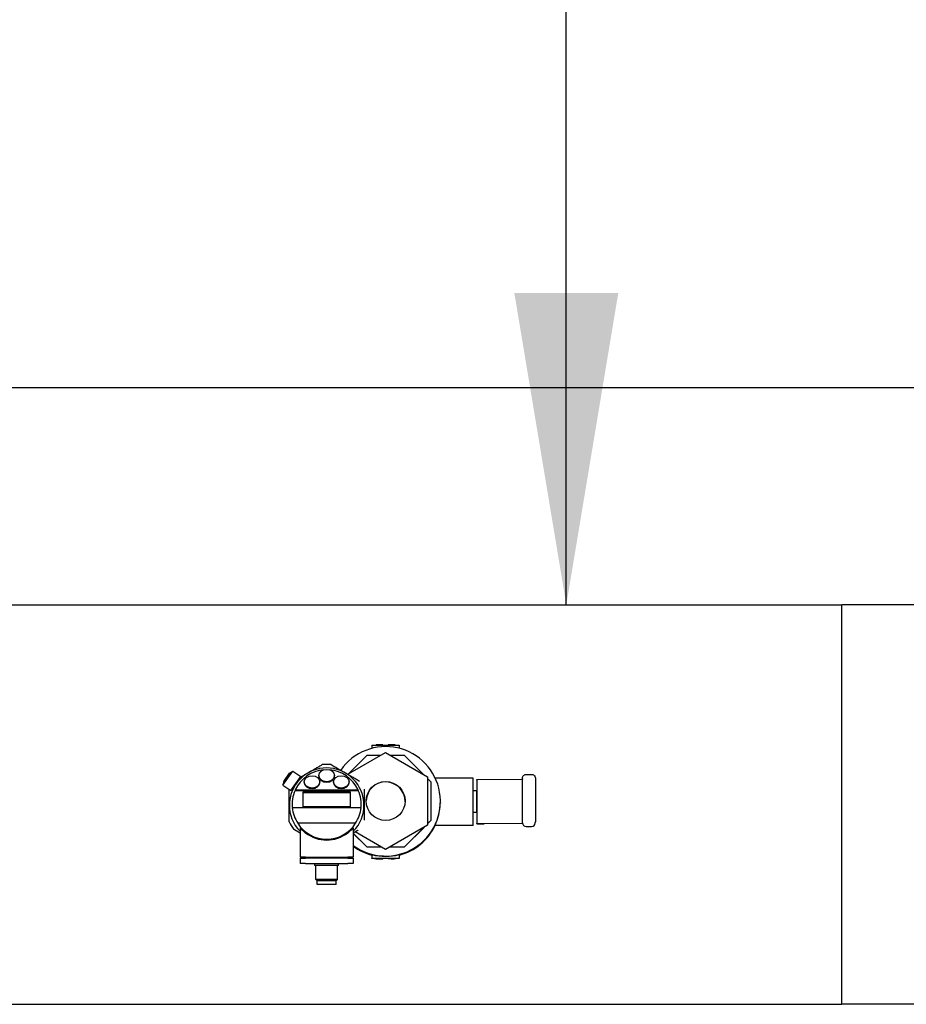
# Model space of a CAD drawing. Extents: x -89225 to 110569, y 13360 to 87647.
# Tile 372 of 478: x 46460 to 46946, y 84508 to 85048. Entities that reach past the tile are written whole.
import ezdxf

# ---------------------------------------------------------------- set-up
doc = ezdxf.new("R2010")
doc.units = 0
doc.layers.add('Iv-Lines 035', color=4, linetype='Continuous')
doc.layers.add('Iv-Lines 035 @ 100', color=4, linetype='Continuous')
doc.styles.add('ISO', font='ISO.SHX')

# ---------------------------------------------------------------- blocks, each defined once
blk = doc.blocks.new('Leidingwerk beluchtingsinstallatie')
for p, q in [((1293711.33, -919387.37), (1296138.18, -919387.37)), ((1293753.29, -919506.43), (1294232.27, -919506.43)), ((1293974.81, -919583.49), (1293974.81, -919583.39)), ((1293974.81, -919583.39), (1293989.81, -919583.39)), ((1293974.81, -919583.39), (1293974.81, -919585.18)), ((1293974.81, -919583.49), (1293974.81, -919585.18)), ((1293977.07, -919583.24), (1293977.07, -919583.39)), ((1293977.07, -919583.24), (1293977.07, -919583.24)), ((1293977.07, -919583.24), (1293977.07, -919583.39)), ((1293977.16, -919583.24), (1293977.07, -919583.24)), ((1293977.16, -919583.22), (1293977.16, -919583.22)), ((1293977.52, -919583.22), (1293977.16, -919583.22)), ((1293977.16, -919583.22), (1293977.16, -919583.39)), ((1293977.16, -919583.22), (1293977.16, -919583.39)), ((1293977.52, -919583.22), (1293977.52, -919583.22)), ((1293977.84, -919583.22), (1293977.52, -919583.22)), ((1293977.52, -919583.22), (1293977.52, -919583.39)), ((1293977.52, -919583.22), (1293977.52, -919583.39)), ((1293978.96, -919583.22), (1293977.84, -919583.22)), ((1293977.84, -919583.22), (1293977.84, -919583.39)), ((1293978.96, -919583.22), (1293978.96, -919583.39)), ((1293979.59, -919583.23), (1293978.96, -919583.23)), ((1293980.75, -919583.21), (1293979.59, -919583.21)), ((1293979.59, -919583.21), (1293979.59, -919583.39)), ((1293979.59, -919583.21), (1293979.59, -919583.39)), ((1293979.59, -919583.21), (1293979.59, -919583.21)), ((1293979.59, -919583.21), (1293979.59, -919583.21)), ((1293979.59, -919583.21), (1293979.59, -919583.39)), ((1293979.59, -919583.21), (1293979.59, -919583.22)), ((1293979.59, -919583.22), (1293979.59, -919583.39)), ((1293980.75, -919583.21), (1293980.75, -919583.39)), ((1293983.77, -919583.23), (1293983.77, -919583.39)), ((1293983.77, -919583.25), (1293983.77, -919583.39)), ((1293983.77, -919583.25), (1293983.77, -919583.25)), ((1293983.77, -919583.27), (1293983.77, -919583.39)), ((1293983.77, -919583.27), (1293983.77, -919583.27)), ((1293983.86, -919583.2), (1293983.86, -919583.39)), ((1293983.86, -919583.2), (1293983.86, -919583.22)), ((1293984.45, -919583.2), (1293983.86, -919583.2)), ((1293983.86, -919583.22), (1293983.86, -919583.39)), ((1293984.45, -919583.2), (1293984.45, -919583.39)), ((1293984.86, -919583.21), (1293984.45, -919583.21)), ((1293986.4, -919583.2), (1293986.4, -919583.39)), ((1293987.45, -919583.21), (1293987.45, -919583.39)), ((1293989.81, -919583.39), (1293989.81, -919585.17)), ((1293961.65, -919599.41), (1293982.32, -919587.47)), ((1293971.96, -919589.11), (1293961.7, -919599.37)), ((1293979.48, -919589.11), (1293971.96, -919589.11)), ((1293982.32, -919587.47), (1294005.32, -919600.75)), ((1293992.68, -919589.11), (1293985.17, -919589.11)), ((1294002.93, -919599.37), (1293992.68, -919589.11)), ((1293926.04, -919605.32), (1293931.44, -919597.62)), ((1293929.68, -919598.73), (1293931.44, -919597.62)), ((1293931.44, -919597.62), (1293935.78, -919600.66)), ((1293926.49, -919603.29), (1293929.68, -919598.73)), ((1293930.39, -919608.36), (1293935.78, -919600.66)), ((1293935.51, -919601.05), (1293936.03, -919601.42)), ((1293945.75, -919600.41), (1293945.75, -919600.1)), ((1293954.25, -919600.41), (1293954.25, -919600.1)), ((1294005.32, -919600.75), (1294005.32, -919627.31)), ((1294007.32, -919603.76), (1294005.32, -919601.76)), ((1294030.31, -919601.44), (1294009.46, -919601.44)), ((1294032.31, -919602.31), (1294057.32, -919602.14)), ((1294032.31, -919602.31), (1294032.31, -919626.31)), ((1294032.31, -919602.57), (1294032.31, -919602.31)), ((1294032.31, -919602.57), (1294032.31, -919608.44)), ((1294057.32, -919601.97), (1294057.34, -919601.4)), ((1294057.32, -919626.03), (1294057.32, -919602.03)), ((1294059.34, -919599.45), (1294062.34, -919599.45)), ((1293926.49, -919603.29), (1293926.04, -919605.32)), ((1293926.04, -919605.32), (1293930.39, -919608.36)), ((1293930.66, -919607.97), (1293931.18, -919608.34)), ((1293932.65, -919608.23), (1293967.35, -919608.23)), ((1293932.81, -919607.93), (1293967.19, -919607.93)), ((1293937.75, -919603.89), (1293937.75, -919603.58)), ((1293946.25, -919603.89), (1293946.25, -919603.58)), ((1293953.75, -919603.89), (1293953.75, -919603.58)), ((1293962.25, -919603.89), (1293962.25, -919603.58)), ((1294007.32, -919624.47), (1294007.32, -919603.76)), ((1294032.31, -919608.44), (1294030.31, -919608.44)), ((1293937.2, -919609.02), (1293962.8, -919609.02)), ((1293937.2, -919617.33), (1293937.2, -919609.02)), ((1293937.2, -919609.33), (1293962.8, -919609.33)), ((1293962.8, -919609.02), (1293962.8, -919617.33)), ((1293968.82, -919617.82), (1293931.18, -919617.82)), ((1293962.8, -919617.33), (1293937.2, -919617.33)), ((1294012.31, -919615.04), (1294012.3, -919615.17)), ((1294005.32, -919626.46), (1294007.32, -919624.47)), ((1294005.32, -919626.57), (1294007.32, -919624.58)), ((1294007.32, -919624.58), (1294007.32, -919624.47)), ((1294032.31, -919620.44), (1294030.31, -919620.44)), ((1294032.31, -919620.44), (1294032.31, -919626.57)), ((1293965.83, -919626.2), (1293934.16, -919626.2)), ((1293935.4, -919628.82), (1293935.4, -919644.85)), ((1293964.6, -919628.82), (1293964.6, -919644.85)), ((1294005.32, -919627.31), (1293982.32, -919640.58)), ((1294005.32, -919627.38), (1293982.32, -919640.66)), ((1293992.67, -919639.22), (1294003.41, -919628.49)), ((1293992.68, -919639.11), (1294003.15, -919628.63)), ((1294005.32, -919627.38), (1294005.32, -919627.31)), ((1294030.31, -919627.44), (1294009.35, -919627.44)), ((1294032.31, -919626.31), (1294057.33, -919626.14)), ((1294032.31, -919626.57), (1294032.31, -919626.31)), ((1294032.31, -919626.57), (1294036.31, -919626.57)), ((1294036.31, -919626.32), (1294057.33, -919626.18)), ((1294036.31, -919626.57), (1294036.31, -919626.32)), ((1294059.32, -919628.03), (1294062.32, -919628.03)), ((1294064.32, -919626.08), (1294064.34, -919625.51)), ((1293964.6, -919631.74), (1293971.96, -919639.11)), ((1293964.6, -919631.86), (1293971.96, -919639.22)), ((1293982.32, -919640.66), (1293965.61, -919631.01)), ((1293982.32, -919640.58), (1293965.68, -919630.97)), ((1293971.96, -919639.11), (1293979.63, -919639.11)), ((1293971.96, -919639.22), (1293971.96, -919639.11)), ((1293971.96, -919639.22), (1293979.83, -919639.22)), ((1293982.32, -919640.66), (1293982.32, -919640.58)), ((1293984.81, -919639.22), (1293992.67, -919639.22)), ((1293985.01, -919639.11), (1293992.68, -919639.11)), ((1293992.67, -919639.22), (1293992.68, -919639.11)), ((1293938.4, -919644.85), (1293935.4, -919644.85)), ((1293935.4, -919645.35), (1293938.4, -919645.35)), ((1293935.4, -919645.35), (1293935.4, -919648.35)), ((1293935.9, -919644.85), (1293935.9, -919645.35)), ((1293938.4, -919644.85), (1293961.6, -919644.85)), ((1293961.6, -919645.35), (1293938.4, -919645.35)), ((1293964.6, -919644.85), (1293961.6, -919644.85)), ((1293961.6, -919645.35), (1293964.6, -919645.35)), ((1293964.1, -919644.85), (1293964.1, -919645.35)), ((1293964.6, -919645.35), (1293964.6, -919648.35)), ((1293974.81, -919643.54), (1293974.81, -919643.43)), ((1293974.81, -919643.43), (1293974.81, -919645.39)), ((1293974.81, -919643.54), (1293974.81, -919645.49)), ((1293974.81, -919645.39), (1293989.81, -919645.39)), ((1293974.81, -919645.49), (1293974.81, -919645.39)), ((1293976.22, -919645.49), (1293974.81, -919645.49)), ((1293976.22, -919645.41), (1293976.22, -919645.41)), ((1293976.22, -919645.61), (1293976.22, -919645.41)), ((1293976.22, -919645.61), (1293976.22, -919645.41)), ((1293976.22, -919645.61), (1293976.22, -919645.61)), ((1293976.44, -919645.63), (1293976.44, -919645.61)), ((1293976.44, -919645.63), (1293976.44, -919645.62)), ((1293977.07, -919645.63), (1293976.44, -919645.63)), ((1293976.44, -919645.62), (1293976.44, -919645.61)), ((1293976.44, -919645.62), (1293977.07, -919645.62)), ((1293977.07, -919645.62), (1293977.07, -919645.61)), ((1293977.12, -919645.68), (1293977.12, -919645.63)), ((1293977.16, -919645.64), (1293977.16, -919645.63)), ((1293977.16, -919645.65), (1293977.16, -919645.63)), ((1293977.16, -919645.66), (1293977.16, -919645.63)), ((1293977.16, -919645.66), (1293977.16, -919645.63)), ((1293977.16, -919645.64), (1293980.66, -919645.64)), ((1293977.16, -919645.65), (1293977.16, -919645.64)), ((1293977.79, -919645.65), (1293977.16, -919645.65)), ((1293977.16, -919645.66), (1293979.72, -919645.65)), ((1293977.16, -919645.66), (1293977.16, -919645.66)), ((1293979.72, -919645.67), (1293977.16, -919645.66)), ((1293977.16, -919645.69), (1293977.16, -919645.68)), ((1293977.16, -919645.69), (1293977.16, -919645.68)), ((1293977.16, -919645.69), (1293977.16, -919645.68)), ((1293977.16, -919645.7), (1293977.16, -919645.68)), ((1293977.16, -919645.69), (1293977.44, -919645.69)), ((1293977.16, -919645.69), (1293977.16, -919645.69)), ((1293979.72, -919645.69), (1293977.16, -919645.69)), ((1293977.16, -919645.69), (1293980.75, -919645.69)), ((1293977.16, -919645.7), (1293977.16, -919645.69)), ((1293980.75, -919645.7), (1293977.16, -919645.7)), ((1293977.23, -919645.62), (1293977.23, -919645.61)), ((1293977.66, -919645.62), (1293977.66, -919645.61)), ((1293977.66, -919645.62), (1293978.11, -919645.62)), ((1293977.79, -919645.64), (1293977.79, -919645.65)), ((1293978.73, -919645.64), (1293977.79, -919645.64)), ((1293978.11, -919645.62), (1293978.11, -919645.61)), ((1293978.15, -919645.63), (1293978.15, -919645.61)), ((1293978.21, -919645.66), (1293979.72, -919645.66)), ((1293979.72, -919645.66), (1293978.21, -919645.66)), ((1293978.44, -919645.63), (1293978.44, -919645.61)), ((1293978.44, -919645.67), (1293978.44, -919645.67)), ((1293978.45, -919645.69), (1293978.45, -919645.68)), ((1293978.73, -919645.65), (1293978.73, -919645.64)), ((1293978.73, -919645.65), (1293978.73, -919645.64)), ((1293979.36, -919645.65), (1293978.73, -919645.65)), ((1293979.36, -919645.64), (1293979.36, -919645.65)), ((1293980.03, -919645.64), (1293979.36, -919645.64)), ((1293979.43, -919645.69), (1293979.72, -919645.69)), ((1293979.72, -919645.65), (1293979.72, -919645.64)), ((1293979.72, -919645.65), (1293979.72, -919645.66)), ((1293979.72, -919645.66), (1293979.72, -919645.66)), ((1293979.72, -919645.66), (1293979.72, -919645.67)), ((1293979.72, -919645.69), (1293979.72, -919645.68)), ((1293979.72, -919645.69), (1293979.72, -919645.69)), ((1293979.76, -919645.68), (1293979.76, -919645.64)), ((1293979.86, -919645.63), (1293979.86, -919645.62)), ((1293980.3, -919645.63), (1293979.86, -919645.63)), ((1293979.87, -919645.62), (1293979.87, -919645.61)), ((1293980.03, -919645.65), (1293980.03, -919645.64)), ((1293980.03, -919645.65), (1293980.03, -919645.64)), ((1293980.66, -919645.65), (1293980.03, -919645.65)), ((1293980.66, -919645.64), (1293980.66, -919645.63)), ((1293980.66, -919645.64), (1293980.66, -919645.65)), ((1293980.75, -919645.61), (1293980.75, -919645.41)), ((1293980.75, -919645.42), (1293980.98, -919645.42)), ((1293980.75, -919645.61), (1293980.75, -919645.61)), ((1293980.75, -919645.62), (1293980.75, -919645.61)), ((1293980.75, -919645.62), (1293980.98, -919645.62)), ((1293980.98, -919645.63), (1293980.75, -919645.63)), ((1293980.75, -919645.69), (1293980.75, -919645.63)), ((1293980.75, -919645.69), (1293980.75, -919645.7)), ((1293980.98, -919645.62), (1293980.98, -919645.42)), ((1293983.77, -919645.49), (1293980.98, -919645.49)), ((1293980.98, -919645.62), (1293980.98, -919645.63)), ((1293983.77, -919645.41), (1293984.05, -919645.4)), ((1293983.77, -919645.61), (1293983.77, -919645.41)), ((1293983.77, -919645.43), (1293983.77, -919645.43)), ((1293983.77, -919645.63), (1293983.77, -919645.43)), ((1293983.77, -919645.65), (1293983.77, -919645.45)), ((1293983.77, -919645.61), (1293984.05, -919645.6)), ((1293987.04, -919645.62), (1293983.77, -919645.61)), ((1293983.77, -919645.63), (1293984.05, -919645.62)), ((1293987.04, -919645.64), (1293983.77, -919645.63)), ((1293983.86, -919645.66), (1293983.86, -919645.65)), ((1293983.86, -919645.68), (1293983.86, -919645.65)), ((1293983.86, -919645.66), (1293984.18, -919645.66)), ((1293983.86, -919645.68), (1293983.86, -919645.66)), ((1293984.44, -919645.68), (1293983.86, -919645.68)), ((1293984.05, -919645.4), (1293986.78, -919645.41)), ((1293984.05, -919645.6), (1293984.05, -919645.4)), ((1293984.05, -919645.6), (1293986.78, -919645.61)), ((1293984.05, -919645.62), (1293984.05, -919645.61)), ((1293984.05, -919645.62), (1293986.78, -919645.63)), ((1293984.18, -919645.66), (1293984.18, -919645.65)), ((1293984.18, -919645.66), (1293985.28, -919645.67)), ((1293984.44, -919645.67), (1293984.44, -919645.68)), ((1293984.86, -919645.67), (1293984.44, -919645.67)), ((1293984.71, -919645.64), (1293984.71, -919645.63)), ((1293984.71, -919645.64), (1293984.71, -919645.64)), ((1293984.97, -919645.65), (1293984.97, -919645.63)), ((1293985.3, -919645.65), (1293985.3, -919645.63)), ((1293985.3, -919645.65), (1293985.42, -919645.64)), ((1293985.42, -919645.64), (1293985.42, -919645.63)), ((1293985.42, -919645.64), (1293987.36, -919645.64)), ((1293986.78, -919645.65), (1293986.12, -919645.65)), ((1293986.15, -919645.65), (1293986.15, -919645.65)), ((1293986.19, -919645.66), (1293986.19, -919645.65)), ((1293986.19, -919645.66), (1293986.19, -919645.65)), ((1293986.19, -919645.66), (1293986.19, -919645.66)), ((1293986.36, -919645.67), (1293986.36, -919645.66)), ((1293986.78, -919645.41), (1293986.78, -919645.4)), ((1293986.78, -919645.4), (1293987.36, -919645.4)), ((1293986.78, -919645.6), (1293986.78, -919645.4)), ((1293986.78, -919645.61), (1293986.78, -919645.41)), ((1293986.78, -919645.6), (1293987.36, -919645.6)), ((1293986.78, -919645.61), (1293986.78, -919645.6)), ((1293986.78, -919645.62), (1293986.78, -919645.62)), ((1293986.78, -919645.62), (1293987.36, -919645.62)), ((1293986.78, -919645.63), (1293986.78, -919645.62)), ((1293986.78, -919645.63), (1293986.78, -919645.62)), ((1293986.78, -919645.66), (1293986.78, -919645.65)), ((1293986.78, -919645.66), (1293986.78, -919645.65)), ((1293987.36, -919645.66), (1293986.78, -919645.66)), ((1293987.36, -919645.62), (1293987.04, -919645.62)), ((1293987.36, -919645.64), (1293987.04, -919645.64)), ((1293987.36, -919645.6), (1293987.36, -919645.4)), ((1293987.36, -919645.6), (1293987.36, -919645.62)), ((1293987.36, -919645.62), (1293987.36, -919645.62)), ((1293987.36, -919645.62), (1293987.36, -919645.64)), ((1293987.36, -919645.64), (1293987.36, -919645.64)), ((1293987.36, -919645.64), (1293987.36, -919645.66)), ((1293987.45, -919645.67), (1293987.45, -919645.47)), ((1293989.81, -919645.49), (1293987.45, -919645.49)), ((1293989.81, -919643.43), (1293989.81, -919645.39)), ((1293989.81, -919645.39), (1293989.81, -919645.49)), ((1293938.4, -919648.35), (1293935.4, -919648.35)), ((1293938.4, -919648.35), (1293961.6, -919648.35)), ((1293943.5, -919649.35), (1293943.5, -919648.35)), ((1293956.5, -919649.35), (1293943.5, -919649.35)), ((1293944, -919657.1), (1293944, -919649.35)), ((1293956, -919657.1), (1293956, -919649.35)), ((1293956.5, -919649.35), (1293956.5, -919648.35)), ((1293964.6, -919648.35), (1293961.6, -919648.35)), ((1293956, -919657.1), (1293944, -919657.1)), ((1293944.75, -919657.85), (1293944, -919657.1)), ((1293955.25, -919657.85), (1293956, -919657.1)), ((1293955.25, -919657.85), (1293944.75, -919657.85)), ((1293944.75, -919659.85), (1293944.75, -919657.85)), ((1293955.25, -919659.85), (1293944.75, -919659.85)), ((1293955.25, -919659.85), (1293955.25, -919657.85)), ((1293753.29, -919725.51), (1294232.27, -919725.51))]:
    blk.add_line(p, q)
for radius, start, end in [(20.45, 315.5561, 224.4439), (22.4, 83.7689, 96.2311), (22.4, 203.7689, 216.2311), (18.65, 211.8806, 328.1194), (19.09, 232.5913, 307.4087)]:
    blk.add_arc((1293950, -919616.35), radius, start, end)
for centre, major_axis, ratio, start_param, end_param in [((1294232.27, -919615.97), (0, 109.54), 0.000191, 3.141593, 6.283185), ((1294232.27, -919615.97), (0, -109.54), 0.000191, 0, 3.141593), ((1293982.32, -919614.22), (29.99, -0.82), 0.999976, 4.107811, 8.845183), ((1293950, -919615.84), (0, -18.93), 0.999634, 3.223942, 4.281033), ((1293950, -919615.84), (0, -18.93), 0.999634, 2.002153, 3.059243), ((1293950, -919600.41), (4.25, 0), 0.791224, 3.141593, 6.283185), ((1294030.31, -919614.44), (0, 13), 0.000191, 3.141594, 6.283187), ((1294059.32, -919602.03), (-2, 0), 0.999976, 6.255897, 6.283185), ((1293950, -919615.84), (0, -18.95), 0.999634, 4.29929, 4.833075), ((1293972.65, -919615.98), (-41.96, 0), 0.611527, 5.963866, 5.976391), ((1293942, -919603.89), (4.25, 0), 0.791224, 3.141593, 6.283185), ((1293958, -919603.89), (4.25, 0), 0.791224, 3.141593, 6.283185), ((1293927.35, -919615.98), (41.96, 0), 0.611527, 0.306794, 0.319319), ((1293950, -919615.84), (0, -18.95), 0.999634, 1.45011, 1.983896), ((1293982.32, -919614.26), (-10.64, 0.41), 0.999976, 3.163282, 6.283185), ((1294032.31, -919614.44), (0, 6), 0.000191, 3.141597, 6.28319), ((1293950, -919615.84), (0, -18.93), 0.999634, 4.81693, 5.291633), ((1293981.55, -919617.21), (-50.38, 0), 0.611527, 0.019743, 0.029671), ((1293950, -919615.84), (0, -18.93), 0.999634, 0.991552, 1.466255), ((1293918.45, -919617.21), (50.38, 0), 0.611527, 6.253514, 6.263442), ((1293982.31, -919614.66), (-29.99, 0.82), 0.999976, 1.851018, 2.728688), ((1294059.32, -919626.03), (-2, 0), 0.999976, 0, 1.570796), ((1294062.32, -919626.03), (2, -0.05), 0.999976, 4.739677, 6.283185), ((1293982.31, -919614.66), (-29.99, 0.82), 0.999976, 0.966707, 1.345559), ((1293982.31, -919614.39), (29.99, -0.82), 0.999976, 4.486997, 4.992357)]:
    blk.add_ellipse(centre, major_axis=major_axis, ratio=ratio, start_param=start_param, end_param=end_param)
for centre, major_axis, ratio in [((1293950, -919600.1), (-4.25, 0), 0.791224), ((1293942, -919603.58), (-4.25, 0), 0.791224), ((1293958, -919603.58), (-4.25, 0), 0.791224), ((1293982.32, -919614.03), (-10.65, 0), 0.999976)]:
    blk.add_ellipse(centre, major_axis=major_axis, ratio=ratio)
for points, knots in [([(1294405.49, -919506.05), (1294394.07, -919506.11), (1294382.1, -919506.16), (1294362.64, -919506.23), (1294355.45, -919506.25), (1294340.74, -919506.29), (1294333.22, -919506.31), (1294317.98, -919506.35), (1294310.26, -919506.36), (1294294.77, -919506.39), (1294287.01, -919506.4), (1294263.68, -919506.42), (1294247.97, -919506.43), (1294232.27, -919506.43)], [2.5350809, 2.5350809, 2.5350809, 2.5350809, 2.6724697, 2.6724697, 2.7505278, 2.7505278, 2.8295604, 2.8295604, 2.9085871, 2.9085871, 2.986629, 2.986629, 3.1415927, 3.1415927, 3.1415927, 3.1415927]), ([(1293983.86, -919583.23), (1293983.86, -919583.23), (1293983.85, -919583.23), (1293983.82, -919583.23), (1293983.79, -919583.23), (1293983.78, -919583.23), (1293983.77, -919583.23), (1293983.77, -919583.23)], [0.7517388, 0.7517388, 0.7517388, 0.7517388, 0.7539288, 0.8138015, 0.8745236, 0.936222, 1, 1, 1, 1]), ([(1293986.4, -919583.2), (1293986.38, -919583.2), (1293986.32, -919583.2), (1293986.24, -919583.2), (1293986.16, -919583.2), (1293986.07, -919583.2), (1293985.99, -919583.21), (1293985.9, -919583.21), (1293985.81, -919583.21), (1293985.72, -919583.21), (1293985.63, -919583.21), (1293985.53, -919583.21), (1293985.43, -919583.21), (1293985.32, -919583.21), (1293985.21, -919583.21), (1293985.1, -919583.21), (1293984.98, -919583.21), (1293984.9, -919583.21), (1293984.86, -919583.21)], [0, 0, 0, 0, 0.045518, 0.091616, 0.139247, 0.188242, 0.238673, 0.290664, 0.34484, 0.400432, 0.459144, 0.522551, 0.590101, 0.66226, 0.739681, 0.821575, 0.90833, 1, 1, 1, 1]), ([(1293987.45, -919583.21), (1293987.45, -919583.21), (1293987.45, -919583.21), (1293987.42, -919583.21), (1293987.38, -919583.21), (1293987.32, -919583.21), (1293987.24, -919583.21), (1293987.15, -919583.21), (1293987.04, -919583.21), (1293986.92, -919583.21), (1293986.8, -919583.21), (1293986.67, -919583.2), (1293986.54, -919583.2), (1293986.45, -919583.2), (1293986.4, -919583.2)], [0, 0, 0, 0, 0.089615, 0.174949, 0.257548, 0.338901, 0.420053, 0.501401, 0.584252, 0.67037, 0.756473, 0.839207, 0.92012, 1, 1, 1, 1]), ([(1294057.34, -919601.4), (1294057.34, -919601.39), (1294057.34, -919601.38), (1294057.34, -919601.37), (1294057.34, -919601.36), (1294057.34, -919601.33), (1294057.34, -919601.32), (1294057.35, -919601.28), (1294057.35, -919601.26), (1294057.36, -919601.17), (1294057.37, -919601.11), (1294057.41, -919600.9), (1294057.46, -919600.75), (1294057.62, -919600.41), (1294057.74, -919600.23), (1294058.03, -919599.92), (1294058.21, -919599.79), (1294058.58, -919599.59), (1294058.79, -919599.52), (1294059.11, -919599.46), (1294059.22, -919599.45), (1294059.34, -919599.45)], [0, 0, 0, 0, 0.0034814, 0.0034814, 0.0066605, 0.0066605, 0.0106384, 0.0106384, 0.0180805, 0.0180805, 0.0365901, 0.0365901, 0.0839997, 0.0839997, 0.1476, 0.1476, 0.2113244, 0.2113244, 0.2750517, 0.2750517, 0.3095268, 0.3095268, 0.3095268, 0.3095268]), ([(1294062.34, -919599.45), (1294062.55, -919599.45), (1294062.77, -919599.49), (1294063.18, -919599.63), (1294063.37, -919599.73), (1294063.71, -919599.98), (1294063.86, -919600.14), (1294064.1, -919600.49), (1294064.2, -919600.69), (1294064.29, -919600.99), (1294064.31, -919601.09), (1294064.33, -919601.25), (1294064.33, -919601.29), (1294064.34, -919601.35), (1294064.34, -919601.36), (1294064.34, -919601.38), (1294064.34, -919601.38), (1294064.34, -919601.4), (1294064.34, -919601.4), (1294064.34, -919601.41), (1294064.34, -919601.42), (1294064.34, -919601.42), (1294064.34, -919601.43), (1294064.34, -919601.44), (1294064.34, -919601.44), (1294064.34, -919601.45), (1294064.34, -919601.46), (1294064.34, -919601.5), (1294064.34, -919601.56), (1294064.34, -919601.87), (1294064.34, -919602.34), (1294064.34, -919603.64), (1294064.34, -919604.45), (1294064.34, -919606.34), (1294064.34, -919607.44), (1294064.34, -919609.77), (1294064.34, -919611.04), (1294064.34, -919613.57), (1294064.34, -919614.88), (1294064.34, -919617.36), (1294064.34, -919618.58), (1294064.34, -919620.76), (1294064.34, -919621.75), (1294064.34, -919623.41), (1294064.34, -919624.09), (1294064.34, -919625.05), (1294064.34, -919625.34), (1294064.34, -919625.44), (1294064.34, -919625.45), (1294064.34, -919625.46), (1294064.34, -919625.46), (1294064.34, -919625.47), (1294064.34, -919625.47), (1294064.34, -919625.48), (1294064.34, -919625.48), (1294064.34, -919625.49), (1294064.34, -919625.5), (1294064.34, -919625.51)], [0, 0, 0, 0, 0.064859, 0.064859, 0.128545, 0.128545, 0.192274, 0.192274, 0.256001, 0.256001, 0.287522, 0.287522, 0.301697, 0.301697, 0.305398, 0.305398, 0.307624, 0.307624, 0.310863, 0.310863, 0.314397, 0.314397, 0.320516, 0.320516, 0.335306, 0.335306, 0.379623, 0.379623, 0.512746, 0.512746, 0.917343, 0.917343, 1.300037, 1.300037, 1.682505, 1.682505, 2.06491, 2.06491, 2.447301, 2.447301, 2.829689, 2.829689, 3.212083, 3.212083, 3.594503, 3.594503, 3.977013, 3.977013, 4.012811, 4.012811, 4.030691, 4.030691, 4.039673, 4.039673, 4.044237, 4.044237, 4.048934, 4.048934, 4.048934, 4.048934]), ([(1294009.35, -919627.44), (1294009.35, -919627.44), (1294009.35, -919627.44), (1294009.35, -919627.43), (1294009.39, -919627.35), (1294009.55, -919627), (1294009.66, -919626.74), (1294010.1, -919625.72), (1294010.5, -919624.72), (1294011.24, -919622.42), (1294011.62, -919620.96), (1294012.03, -919618.56), (1294012.14, -919617.72), (1294012.26, -919616.31), (1294012.29, -919615.73), (1294012.3, -919615.17)], [3.966456, 3.966456, 3.966456, 3.966456, 3.975542, 3.975542, 4.224192, 4.224192, 4.472842, 4.472842, 4.970141, 4.970141, 5.466727, 5.466727, 5.71502, 5.71502, 5.882143, 5.882143, 5.882143, 5.882143]), ([(1293935.4, -919628.82), (1293935.4, -919628.82), (1293935.4, -919628.82), (1293935.4, -919628.81), (1293935.43, -919628.83), (1293935.51, -919628.91), (1293935.57, -919628.96), (1293935.78, -919629.18), (1293935.99, -919629.39), (1293936.49, -919629.88), (1293936.85, -919630.22), (1293937.61, -919630.89), (1293938.01, -919631.22), (1293938.4, -919631.52)], [1.0311175, 1.0311175, 1.0311175, 1.0311175, 1.0391128, 1.0391128, 1.0958124, 1.0958124, 1.152512, 1.152512, 1.2659113, 1.2659113, 1.4190007, 1.4190007, 1.564142, 1.564142, 1.564142, 1.564142]), ([(1293961.6, -919631.52), (1293961.98, -919631.22), (1293962.39, -919630.89), (1293963.15, -919630.22), (1293963.51, -919629.88), (1293964.01, -919629.39), (1293964.21, -919629.18), (1293964.43, -919628.96), (1293964.49, -919628.91), (1293964.57, -919628.83), (1293964.59, -919628.81), (1293964.6, -919628.82), (1293964.6, -919628.82), (1293964.6, -919628.82), (1293964.6, -919628.82)], [1.5430975, 1.5430975, 1.5430975, 1.5430975, 1.6882388, 1.6882388, 1.8413283, 1.8413283, 1.9547275, 1.9547275, 2.0114271, 2.0114271, 2.0681267, 2.0681267, 2.0681267, 2.076122, 2.076122, 2.076122, 2.076122]), ([(1293976.22, -919645.41), (1293976.27, -919645.41), (1293976.36, -919645.41), (1293976.51, -919645.41), (1293976.65, -919645.41), (1293976.79, -919645.41), (1293976.92, -919645.41), (1293977.06, -919645.4), (1293977.19, -919645.4), (1293977.32, -919645.4), (1293977.45, -919645.4), (1293977.59, -919645.4), (1293977.73, -919645.4), (1293977.88, -919645.4), (1293978.03, -919645.4), (1293978.19, -919645.4), (1293978.36, -919645.4), (1293978.47, -919645.4), (1293978.52, -919645.4)], [0, 0, 0, 0, 0.069992, 0.137394, 0.202935, 0.266016, 0.327222, 0.386406, 0.443698, 0.499172, 0.554855, 0.612106, 0.67152, 0.732949, 0.796432, 0.862067, 0.929908, 1, 1, 1, 1]), ([(1293976.22, -919645.61), (1293976.27, -919645.61), (1293976.36, -919645.61), (1293976.51, -919645.61), (1293976.65, -919645.61), (1293976.79, -919645.61), (1293976.92, -919645.61), (1293977.06, -919645.6), (1293977.19, -919645.6), (1293977.32, -919645.6), (1293977.45, -919645.6), (1293977.59, -919645.6), (1293977.73, -919645.6), (1293977.88, -919645.6), (1293978.03, -919645.6), (1293978.19, -919645.6), (1293978.36, -919645.6), (1293978.47, -919645.6), (1293978.52, -919645.6)], [0, 0, 0, 0, 0.069992, 0.137394, 0.202935, 0.266016, 0.327222, 0.386406, 0.443698, 0.499172, 0.554855, 0.612106, 0.67152, 0.732949, 0.796432, 0.862067, 0.929908, 1, 1, 1, 1]), ([(1293977.18, -919645.61), (1293977.14, -919645.61), (1293977.06, -919645.61), (1293976.95, -919645.61), (1293976.83, -919645.61), (1293976.72, -919645.61), (1293976.59, -919645.61), (1293976.47, -919645.61), (1293976.35, -919645.61), (1293976.26, -919645.61), (1293976.22, -919645.61)], [0, 0, 0, 0, 0.107504, 0.21953, 0.336887, 0.458384, 0.585786, 0.718348, 0.856553, 1, 1, 1, 1]), ([(1293977.07, -919645.62), (1293977.08, -919645.62), (1293977.09, -919645.62), (1293977.13, -919645.62), (1293977.17, -919645.62), (1293977.21, -919645.62), (1293977.23, -919645.62)], [0, 0, 0, 0, 0.273014, 0.528433, 0.770446, 1, 1, 1, 1]), ([(1293978.15, -919645.63), (1293978.1, -919645.63), (1293978.02, -919645.63), (1293977.89, -919645.63), (1293977.76, -919645.63), (1293977.64, -919645.63), (1293977.54, -919645.63), (1293977.44, -919645.63), (1293977.35, -919645.63), (1293977.29, -919645.63), (1293977.24, -919645.63), (1293977.21, -919645.63), (1293977.18, -919645.63), (1293977.16, -919645.63), (1293977.13, -919645.63), (1293977.11, -919645.63), (1293977.09, -919645.63), (1293977.08, -919645.63), (1293977.07, -919645.63)], [0, 0, 0, 0, 0.087378, 0.172026, 0.255614, 0.339009, 0.420171, 0.497723, 0.571859, 0.644362, 0.681007, 0.719713, 0.760375, 0.803329, 0.848726, 0.896258, 0.947027, 1, 1, 1, 1]), ([(1293977.12, -919645.68), (1293977.12, -919645.68), (1293977.12, -919645.68), (1293977.14, -919645.68), (1293977.17, -919645.68), (1293977.21, -919645.68), (1293977.26, -919645.68), (1293977.33, -919645.68), (1293977.41, -919645.67), (1293977.49, -919645.67), (1293977.59, -919645.67), (1293977.69, -919645.67), (1293977.8, -919645.67), (1293977.92, -919645.67), (1293978.04, -919645.67), (1293978.17, -919645.67), (1293978.3, -919645.67), (1293978.39, -919645.67), (1293978.44, -919645.67)], [0, 0, 0, 0, 0.06128, 0.121092, 0.179634, 0.238304, 0.297437, 0.357507, 0.419513, 0.4836, 0.548295, 0.611487, 0.674313, 0.737107, 0.80016, 0.864737, 0.931381, 1, 1, 1, 1]), ([(1293977.44, -919645.69), (1293977.41, -919645.69), (1293977.36, -919645.68), (1293977.29, -919645.68), (1293977.24, -919645.68), (1293977.19, -919645.68), (1293977.16, -919645.68), (1293977.13, -919645.68), (1293977.12, -919645.68), (1293977.12, -919645.68), (1293977.12, -919645.68)], [0, 0, 0, 0, 0.14115, 0.273944, 0.399987, 0.519719, 0.636176, 0.754371, 0.875257, 1, 1, 1, 1]), ([(1293978.51, -919645.61), (1293978.44, -919645.61), (1293978.32, -919645.61), (1293978.14, -919645.61), (1293977.97, -919645.61), (1293977.8, -919645.61), (1293977.63, -919645.61), (1293977.48, -919645.61), (1293977.32, -919645.61), (1293977.23, -919645.61), (1293977.18, -919645.61)], [0, 0, 0, 0, 0.137249, 0.270557, 0.400145, 0.526177, 0.649061, 0.768377, 0.885678, 1, 1, 1, 1]), ([(1293977.23, -919645.62), (1293977.25, -919645.62), (1293977.31, -919645.62), (1293977.41, -919645.62), (1293977.53, -919645.62), (1293977.61, -919645.62), (1293977.66, -919645.62)], [0, 0, 0, 0, 0.242522, 0.488818, 0.740642, 1, 1, 1, 1]), ([(1293977.66, -919645.62), (1293977.66, -919645.62), (1293977.66, -919645.63), (1293977.69, -919645.63), (1293977.74, -919645.63), (1293977.8, -919645.63), (1293977.88, -919645.63), (1293977.96, -919645.63), (1293978.05, -919645.63), (1293978.12, -919645.63), (1293978.15, -919645.63)], [0, 0, 0, 0, 0.128167, 0.251881, 0.375766, 0.504777, 0.634248, 0.755772, 0.876308, 1, 1, 1, 1]), ([(1293978.11, -919645.62), (1293978.07, -919645.62), (1293978, -919645.62), (1293977.91, -919645.62), (1293977.83, -919645.62), (1293977.77, -919645.62), (1293977.72, -919645.62), (1293977.68, -919645.62), (1293977.66, -919645.62), (1293977.66, -919645.62), (1293977.66, -919645.62)], [0, 0, 0, 0, 0.154065, 0.297948, 0.432411, 0.558388, 0.676366, 0.78832, 0.895839, 1, 1, 1, 1]), ([(1293977.7, -919645.68), (1293977.7, -919645.68), (1293977.7, -919645.68), (1293977.71, -919645.68), (1293977.73, -919645.68), (1293977.75, -919645.68), (1293977.78, -919645.68), (1293977.81, -919645.68), (1293977.86, -919645.68), (1293977.91, -919645.68), (1293977.96, -919645.68), (1293978.02, -919645.68), (1293978.08, -919645.69), (1293978.14, -919645.69), (1293978.21, -919645.69), (1293978.29, -919645.69), (1293978.37, -919645.69), (1293978.42, -919645.69), (1293978.45, -919645.69)], [0, 0, 0, 0, 0.065626, 0.128662, 0.18979, 0.249707, 0.309189, 0.3685, 0.428644, 0.489937, 0.552121, 0.612878, 0.67405, 0.735729, 0.798305, 0.862953, 0.930169, 1, 1, 1, 1]), ([(1293978.45, -919645.68), (1293978.42, -919645.68), (1293978.37, -919645.68), (1293978.29, -919645.68), (1293978.22, -919645.68), (1293978.15, -919645.68), (1293978.08, -919645.68), (1293978.02, -919645.68), (1293977.96, -919645.68), (1293977.91, -919645.68), (1293977.86, -919645.68), (1293977.82, -919645.68), (1293977.78, -919645.68), (1293977.75, -919645.68), (1293977.73, -919645.68), (1293977.71, -919645.68), (1293977.7, -919645.68), (1293977.7, -919645.68), (1293977.7, -919645.68)], [0, 0, 0, 0, 0.068696, 0.135365, 0.199461, 0.262264, 0.323991, 0.385461, 0.447171, 0.510418, 0.573171, 0.634271, 0.693954, 0.753723, 0.813084, 0.873629, 0.936158, 1, 1, 1, 1]), ([(1293979.4, -919645.62), (1293979.38, -919645.62), (1293979.34, -919645.63), (1293979.29, -919645.63), (1293979.24, -919645.63), (1293979.19, -919645.63), (1293979.15, -919645.63), (1293979.1, -919645.63), (1293979.06, -919645.63), (1293979.01, -919645.63), (1293978.94, -919645.63), (1293978.85, -919645.63), (1293978.75, -919645.63), (1293978.64, -919645.63), (1293978.53, -919645.63), (1293978.41, -919645.63), (1293978.28, -919645.63), (1293978.19, -919645.63), (1293978.15, -919645.63)], [0, 0, 0, 0, 0.076153, 0.146352, 0.211292, 0.270492, 0.323997, 0.371865, 0.414393, 0.451582, 0.519737, 0.586534, 0.652873, 0.719576, 0.786977, 0.855445, 0.92616, 1, 1, 1, 1]), ([(1293978.15, -919645.63), (1293978.18, -919645.63), (1293978.23, -919645.63), (1293978.31, -919645.63), (1293978.38, -919645.63), (1293978.42, -919645.63), (1293978.44, -919645.63)], [0, 0, 0, 0, 0.259835, 0.507558, 0.751994, 1, 1, 1, 1]), ([(1293978.44, -919645.63), (1293978.46, -919645.63), (1293978.51, -919645.63), (1293978.58, -919645.63), (1293978.64, -919645.63), (1293978.68, -919645.62), (1293978.7, -919645.62)], [0, 0, 0, 0, 0.190579, 0.418506, 0.688092, 1, 1, 1, 1]), ([(1293978.44, -919645.67), (1293978.48, -919645.67), (1293978.58, -919645.67), (1293978.71, -919645.67), (1293978.84, -919645.67), (1293978.97, -919645.67), (1293979.08, -919645.67), (1293979.19, -919645.67), (1293979.3, -919645.67), (1293979.39, -919645.67), (1293979.48, -919645.67), (1293979.56, -919645.68), (1293979.62, -919645.68), (1293979.67, -919645.68), (1293979.71, -919645.68), (1293979.74, -919645.68), (1293979.76, -919645.68), (1293979.76, -919645.68), (1293979.76, -919645.68)], [0, 0, 0, 0, 0.071018, 0.139309, 0.205474, 0.269598, 0.332253, 0.39483, 0.457376, 0.520582, 0.583374, 0.644082, 0.70304, 0.761664, 0.819844, 0.878346, 0.938412, 1, 1, 1, 1]), ([(1293979.18, -919645.68), (1293979.18, -919645.68), (1293979.18, -919645.68), (1293979.17, -919645.68), (1293979.15, -919645.68), (1293979.13, -919645.68), (1293979.1, -919645.68), (1293979.07, -919645.68), (1293979.02, -919645.68), (1293978.97, -919645.68), (1293978.92, -919645.68), (1293978.86, -919645.68), (1293978.8, -919645.68), (1293978.74, -919645.68), (1293978.67, -919645.68), (1293978.6, -919645.68), (1293978.52, -919645.68), (1293978.47, -919645.68), (1293978.45, -919645.68)], [0, 0, 0, 0, 0.065523, 0.128421, 0.189996, 0.250359, 0.309744, 0.369856, 0.430537, 0.492876, 0.555257, 0.616197, 0.677577, 0.738631, 0.800922, 0.864882, 0.931422, 1, 1, 1, 1]), ([(1293978.45, -919645.69), (1293978.47, -919645.69), (1293978.53, -919645.69), (1293978.6, -919645.69), (1293978.67, -919645.69), (1293978.74, -919645.69), (1293978.81, -919645.69), (1293978.87, -919645.68), (1293978.93, -919645.68), (1293978.98, -919645.68), (1293979.03, -919645.68), (1293979.07, -919645.68), (1293979.1, -919645.68), (1293979.13, -919645.68), (1293979.15, -919645.68), (1293979.17, -919645.68), (1293979.18, -919645.68), (1293979.18, -919645.68), (1293979.18, -919645.68)], [0, 0, 0, 0, 0.069163, 0.135096, 0.199063, 0.261548, 0.322044, 0.382646, 0.443385, 0.505155, 0.566516, 0.627254, 0.687026, 0.74697, 0.807539, 0.869733, 0.933259, 1, 1, 1, 1]), ([(1293980.75, -919645.61), (1293980.71, -919645.61), (1293980.64, -919645.61), (1293980.52, -919645.61), (1293980.4, -919645.61), (1293980.27, -919645.61), (1293980.14, -919645.61), (1293980.01, -919645.61), (1293979.88, -919645.61), (1293979.75, -919645.61), (1293979.61, -919645.61), (1293979.46, -919645.61), (1293979.32, -919645.61), (1293979.16, -919645.61), (1293979.01, -919645.61), (1293978.84, -919645.61), (1293978.68, -919645.61), (1293978.56, -919645.61), (1293978.51, -919645.61)], [0, 0, 0, 0, 0.062648, 0.124392, 0.185304, 0.245737, 0.305821, 0.365431, 0.42457, 0.483758, 0.543402, 0.604192, 0.666281, 0.729529, 0.794631, 0.861143, 0.929765, 1, 1, 1, 1]), ([(1293978.52, -919645.4), (1293978.58, -919645.4), (1293978.69, -919645.4), (1293978.85, -919645.4), (1293979.01, -919645.4), (1293979.16, -919645.4), (1293979.31, -919645.4), (1293979.45, -919645.4), (1293979.58, -919645.4), (1293979.71, -919645.4), (1293979.84, -919645.4), (1293979.97, -919645.4), (1293980.1, -919645.41), (1293980.23, -919645.41), (1293980.36, -919645.41), (1293980.49, -919645.41), (1293980.62, -919645.41), (1293980.71, -919645.41), (1293980.75, -919645.41)], [0, 0, 0, 0, 0.070704, 0.139402, 0.205837, 0.270363, 0.332833, 0.393544, 0.452347, 0.509638, 0.566754, 0.624644, 0.683781, 0.744259, 0.806033, 0.869308, 0.933906, 1, 1, 1, 1]), ([(1293978.52, -919645.6), (1293978.58, -919645.6), (1293978.69, -919645.6), (1293978.85, -919645.6), (1293979.01, -919645.6), (1293979.16, -919645.6), (1293979.31, -919645.6), (1293979.45, -919645.6), (1293979.58, -919645.6), (1293979.71, -919645.6), (1293979.84, -919645.6), (1293979.97, -919645.6), (1293980.1, -919645.61), (1293980.23, -919645.61), (1293980.36, -919645.61), (1293980.49, -919645.61), (1293980.62, -919645.61), (1293980.71, -919645.61), (1293980.75, -919645.61)], [0, 0, 0, 0, 0.070704, 0.139402, 0.205837, 0.270363, 0.332833, 0.393544, 0.452347, 0.509638, 0.566754, 0.624644, 0.683781, 0.744259, 0.806033, 0.869308, 0.933906, 1, 1, 1, 1]), ([(1293978.7, -919645.62), (1293978.72, -919645.62), (1293978.76, -919645.62), (1293978.82, -919645.62), (1293978.88, -919645.62), (1293978.93, -919645.62), (1293978.98, -919645.62), (1293979.03, -919645.62), (1293979.07, -919645.62), (1293979.12, -919645.62), (1293979.19, -919645.62), (1293979.27, -919645.62), (1293979.36, -919645.62), (1293979.46, -919645.62), (1293979.55, -919645.62), (1293979.66, -919645.62), (1293979.76, -919645.62), (1293979.83, -919645.62), (1293979.87, -919645.62)], [0, 0, 0, 0, 0.085072, 0.163662, 0.235414, 0.30072, 0.359224, 0.411151, 0.456429, 0.4956, 0.565469, 0.631733, 0.695671, 0.757668, 0.818705, 0.878748, 0.938774, 1, 1, 1, 1]), ([(1293979.63, -919645.62), (1293979.62, -919645.62), (1293979.6, -919645.62), (1293979.57, -919645.62), (1293979.54, -919645.62), (1293979.51, -919645.62), (1293979.49, -919645.62), (1293979.45, -919645.62), (1293979.43, -919645.62), (1293979.41, -919645.62), (1293979.4, -919645.62)], [0, 0, 0, 0, 0.084053, 0.179273, 0.285393, 0.40251, 0.533509, 0.675964, 0.832108, 1, 1, 1, 1]), ([(1293979.76, -919645.68), (1293979.76, -919645.68), (1293979.76, -919645.68), (1293979.74, -919645.68), (1293979.72, -919645.68), (1293979.68, -919645.68), (1293979.64, -919645.68), (1293979.58, -919645.68), (1293979.51, -919645.68), (1293979.46, -919645.69), (1293979.43, -919645.69)], [0, 0, 0, 0, 0.127126, 0.251537, 0.373434, 0.495667, 0.61768, 0.742091, 0.868641, 1, 1, 1, 1]), ([(1293979.84, -919645.62), (1293979.83, -919645.62), (1293979.79, -919645.62), (1293979.73, -919645.62), (1293979.68, -919645.62), (1293979.65, -919645.62), (1293979.63, -919645.62)], [0, 0, 0, 0, 0.223629, 0.459006, 0.714829, 1, 1, 1, 1]), ([(1293980.17, -919645.62), (1293980.17, -919645.62), (1293980.17, -919645.62), (1293980.15, -919645.62), (1293980.12, -919645.62), (1293980.07, -919645.62), (1293980.02, -919645.62), (1293979.97, -919645.62), (1293979.91, -919645.62), (1293979.87, -919645.62), (1293979.84, -919645.62)], [0, 0, 0, 0, 0.149751, 0.288181, 0.41862, 0.547639, 0.670446, 0.782946, 0.891252, 1, 1, 1, 1]), ([(1293979.86, -919645.63), (1293979.88, -919645.63), (1293979.93, -919645.63), (1293979.99, -919645.63), (1293980.05, -919645.63), (1293980.09, -919645.63), (1293980.13, -919645.63), (1293980.15, -919645.62), (1293980.17, -919645.62), (1293980.17, -919645.62), (1293980.17, -919645.62)], [0, 0, 0, 0, 0.151108, 0.292384, 0.425353, 0.550123, 0.668649, 0.782268, 0.892493, 1, 1, 1, 1]), ([(1293979.87, -919645.62), (1293979.89, -919645.62), (1293979.95, -919645.62), (1293980.04, -919645.62), (1293980.12, -919645.62), (1293980.2, -919645.62), (1293980.27, -919645.62), (1293980.35, -919645.62), (1293980.41, -919645.62), (1293980.48, -919645.62), (1293980.54, -919645.62), (1293980.59, -919645.62), (1293980.64, -919645.62), (1293980.68, -919645.62), (1293980.71, -919645.62), (1293980.73, -919645.62), (1293980.75, -919645.62), (1293980.75, -919645.62), (1293980.75, -919645.62)], [0, 0, 0, 0, 0.062761, 0.124039, 0.184372, 0.243544, 0.302989, 0.363281, 0.424866, 0.488052, 0.551947, 0.614235, 0.676593, 0.73895, 0.801464, 0.865815, 0.93153, 1, 1, 1, 1]), ([(1293980.75, -919645.63), (1293980.74, -919645.63), (1293980.72, -919645.63), (1293980.69, -919645.63), (1293980.65, -919645.63), (1293980.61, -919645.63), (1293980.55, -919645.63), (1293980.48, -919645.63), (1293980.4, -919645.63), (1293980.33, -919645.63), (1293980.3, -919645.63)], [0, 0, 0, 0, 0.125878, 0.244179, 0.355238, 0.459854, 0.569217, 0.695165, 0.838412, 1, 1, 1, 1]), ([(1293983.77, -919645.65), (1293983.77, -919645.65), (1293983.77, -919645.65), (1293983.79, -919645.65), (1293983.8, -919645.65), (1293983.83, -919645.65), (1293983.87, -919645.64), (1293983.91, -919645.64), (1293983.96, -919645.64), (1293984.02, -919645.64), (1293984.09, -919645.64), (1293984.16, -919645.64), (1293984.24, -919645.64), (1293984.32, -919645.64), (1293984.41, -919645.64), (1293984.51, -919645.64), (1293984.61, -919645.64), (1293984.68, -919645.64), (1293984.71, -919645.64)], [0, 0, 0, 0, 0.065935, 0.130037, 0.192362, 0.25382, 0.314199, 0.37467, 0.435154, 0.496479, 0.557809, 0.619031, 0.679691, 0.740961, 0.803375, 0.866818, 0.932318, 1, 1, 1, 1]), ([(1293984.99, -919645.66), (1293984.95, -919645.66), (1293984.86, -919645.66), (1293984.74, -919645.66), (1293984.63, -919645.66), (1293984.52, -919645.66), (1293984.41, -919645.66), (1293984.31, -919645.65), (1293984.21, -919645.65), (1293984.12, -919645.65), (1293984.04, -919645.65), (1293983.97, -919645.65), (1293983.91, -919645.65), (1293983.86, -919645.65), (1293983.82, -919645.65), (1293983.79, -919645.65), (1293983.77, -919645.65), (1293983.77, -919645.65), (1293983.77, -919645.65)], [0, 0, 0, 0, 0.066755, 0.131728, 0.19481, 0.256899, 0.318751, 0.380351, 0.443324, 0.507463, 0.571506, 0.633361, 0.693942, 0.753929, 0.813802, 0.874524, 0.936222, 1, 1, 1, 1]), ([(1293984.71, -919645.64), (1293984.69, -919645.64), (1293984.64, -919645.65), (1293984.58, -919645.65), (1293984.52, -919645.65), (1293984.48, -919645.65), (1293984.44, -919645.65), (1293984.42, -919645.65), (1293984.4, -919645.65), (1293984.4, -919645.65), (1293984.4, -919645.65)], [0, 0, 0, 0, 0.138114, 0.268408, 0.394191, 0.517092, 0.637493, 0.757004, 0.877294, 1, 1, 1, 1]), ([(1293984.4, -919645.65), (1293984.4, -919645.65), (1293984.4, -919645.65), (1293984.41, -919645.65), (1293984.42, -919645.65), (1293984.44, -919645.65), (1293984.46, -919645.65), (1293984.49, -919645.65), (1293984.52, -919645.65), (1293984.56, -919645.65), (1293984.6, -919645.65), (1293984.64, -919645.65), (1293984.69, -919645.65), (1293984.74, -919645.65), (1293984.79, -919645.65), (1293984.85, -919645.65), (1293984.91, -919645.65), (1293984.95, -919645.65), (1293984.97, -919645.65)], [0, 0, 0, 0, 0.061179, 0.120371, 0.178442, 0.235934, 0.294268, 0.352654, 0.413122, 0.475586, 0.5389, 0.601869, 0.664333, 0.727647, 0.792409, 0.85912, 0.928135, 1, 1, 1, 1]), ([(1293986.4, -919645.67), (1293986.37, -919645.67), (1293986.32, -919645.67), (1293986.24, -919645.67), (1293986.16, -919645.67), (1293986.07, -919645.67), (1293985.99, -919645.67), (1293985.9, -919645.67), (1293985.81, -919645.67), (1293985.72, -919645.67), (1293985.63, -919645.67), (1293985.53, -919645.67), (1293985.43, -919645.67), (1293985.32, -919645.67), (1293985.21, -919645.67), (1293985.1, -919645.67), (1293984.98, -919645.67), (1293984.9, -919645.67), (1293984.86, -919645.67)], [0, 0, 0, 0, 0.045518, 0.091616, 0.139247, 0.188242, 0.238673, 0.290664, 0.34484, 0.400432, 0.459144, 0.522551, 0.590101, 0.66226, 0.739681, 0.821575, 0.90833, 1, 1, 1, 1]), ([(1293984.97, -919645.65), (1293984.99, -919645.65), (1293985.03, -919645.65), (1293985.08, -919645.65), (1293985.14, -919645.65), (1293985.19, -919645.65), (1293985.24, -919645.65), (1293985.28, -919645.65), (1293985.33, -919645.65), (1293985.37, -919645.65), (1293985.4, -919645.65), (1293985.43, -919645.65), (1293985.46, -919645.65), (1293985.48, -919645.65), (1293985.5, -919645.65), (1293985.51, -919645.65), (1293985.52, -919645.65), (1293985.52, -919645.65), (1293985.52, -919645.65)], [0, 0, 0, 0, 0.072891, 0.141883, 0.209282, 0.274623, 0.338439, 0.401305, 0.465006, 0.52832, 0.59074, 0.650981, 0.70969, 0.767212, 0.824188, 0.881767, 0.939955, 1, 1, 1, 1]), ([(1293986.15, -919645.65), (1293986.15, -919645.65), (1293986.15, -919645.65), (1293986.13, -919645.65), (1293986.11, -919645.65), (1293986.07, -919645.65), (1293986.02, -919645.65), (1293985.97, -919645.65), (1293985.9, -919645.65), (1293985.82, -919645.65), (1293985.74, -919645.65), (1293985.65, -919645.66), (1293985.55, -919645.66), (1293985.45, -919645.66), (1293985.34, -919645.66), (1293985.23, -919645.66), (1293985.11, -919645.66), (1293985.03, -919645.66), (1293984.99, -919645.66)], [0, 0, 0, 0, 0.063401, 0.124976, 0.184492, 0.243474, 0.302264, 0.361384, 0.421482, 0.483455, 0.545936, 0.608143, 0.66982, 0.732332, 0.796092, 0.861643, 0.929435, 1, 1, 1, 1]), ([(1293985.28, -919645.67), (1293985.31, -919645.67), (1293985.38, -919645.67), (1293985.47, -919645.67), (1293985.55, -919645.67), (1293985.64, -919645.67), (1293985.71, -919645.67), (1293985.79, -919645.67), (1293985.85, -919645.67), (1293985.94, -919645.67), (1293986.03, -919645.67), (1293986.15, -919645.67), (1293986.25, -919645.67), (1293986.32, -919645.67), (1293986.36, -919645.67)], [0, 0, 0, 0, 0.103844, 0.201115, 0.291116, 0.374348, 0.450707, 0.52004, 0.583258, 0.639578, 0.741537, 0.83506, 0.920873, 1, 1, 1, 1]), ([(1293985.52, -919645.65), (1293985.52, -919645.65), (1293985.52, -919645.65), (1293985.51, -919645.65), (1293985.49, -919645.65), (1293985.47, -919645.65), (1293985.43, -919645.65), (1293985.4, -919645.65), (1293985.35, -919645.65), (1293985.32, -919645.65), (1293985.3, -919645.65)], [0, 0, 0, 0, 0.11036, 0.221186, 0.334364, 0.452977, 0.577234, 0.708804, 0.849355, 1, 1, 1, 1]), ([(1293986.12, -919645.65), (1293986.12, -919645.65), (1293986.13, -919645.65), (1293986.14, -919645.65), (1293986.15, -919645.65), (1293986.15, -919645.65), (1293986.15, -919645.65)], [0, 0, 0, 0, 0.263654, 0.51998, 0.767103, 1, 1, 1, 1]), ([(1293986.82, -919645.67), (1293986.82, -919645.67), (1293986.82, -919645.67), (1293986.81, -919645.67), (1293986.8, -919645.67), (1293986.78, -919645.67), (1293986.76, -919645.67), (1293986.73, -919645.67), (1293986.69, -919645.66), (1293986.65, -919645.66), (1293986.61, -919645.66), (1293986.56, -919645.66), (1293986.51, -919645.66), (1293986.45, -919645.66), (1293986.39, -919645.66), (1293986.33, -919645.66), (1293986.26, -919645.66), (1293986.22, -919645.66), (1293986.19, -919645.66)], [0, 0, 0, 0, 0.056467, 0.111164, 0.164937, 0.218322, 0.272393, 0.327976, 0.385291, 0.444903, 0.506844, 0.569488, 0.634153, 0.700976, 0.770897, 0.843626, 0.91966, 1, 1, 1, 1]), ([(1293986.19, -919645.66), (1293986.24, -919645.66), (1293986.33, -919645.66), (1293986.47, -919645.66), (1293986.6, -919645.66), (1293986.72, -919645.66), (1293986.83, -919645.66), (1293986.93, -919645.66), (1293987.03, -919645.66), (1293987.12, -919645.66), (1293987.19, -919645.66), (1293987.26, -919645.66), (1293987.32, -919645.66), (1293987.37, -919645.66), (1293987.41, -919645.66), (1293987.43, -919645.67), (1293987.45, -919645.67), (1293987.45, -919645.67), (1293987.45, -919645.67)], [0, 0, 0, 0, 0.07494, 0.146428, 0.214753, 0.280422, 0.343604, 0.405543, 0.466199, 0.526538, 0.585902, 0.64409, 0.701613, 0.758754, 0.816629, 0.875655, 0.936624, 1, 1, 1, 1]), ([(1293986.36, -919645.67), (1293986.39, -919645.67), (1293986.45, -919645.67), (1293986.54, -919645.67), (1293986.62, -919645.67), (1293986.69, -919645.67), (1293986.75, -919645.67), (1293986.79, -919645.67), (1293986.82, -919645.67), (1293986.82, -919645.67), (1293986.82, -919645.67)], [0, 0, 0, 0, 0.132755, 0.257234, 0.378601, 0.501406, 0.623942, 0.743642, 0.868121, 1, 1, 1, 1]), ([(1293987.45, -919645.67), (1293987.45, -919645.67), (1293987.45, -919645.67), (1293987.42, -919645.67), (1293987.38, -919645.67), (1293987.32, -919645.67), (1293987.24, -919645.67), (1293987.15, -919645.67), (1293987.04, -919645.67), (1293986.92, -919645.67), (1293986.8, -919645.67), (1293986.67, -919645.67), (1293986.53, -919645.67), (1293986.44, -919645.67), (1293986.4, -919645.67)], [0, 0, 0, 0, 0.089615, 0.174949, 0.257548, 0.338901, 0.420053, 0.501401, 0.584252, 0.67037, 0.756473, 0.839207, 0.92012, 1, 1, 1, 1]), ([(1293987.36, -919645.46), (1293987.36, -919645.46), (1293987.38, -919645.46), (1293987.41, -919645.46), (1293987.43, -919645.47), (1293987.45, -919645.47), (1293987.45, -919645.47), (1293987.45, -919645.47)], [0.7534447, 0.7534447, 0.7534447, 0.7534447, 0.7587536, 0.8166294, 0.8756555, 0.9366243, 1, 1, 1, 1]), ([(1294408.48, -919725.12), (1294390.02, -919725.21), (1294370.13, -919725.29), (1294341.94, -919725.37), (1294334.47, -919725.39), (1294319.25, -919725.43), (1294311.49, -919725.44), (1294295.84, -919725.47), (1294287.93, -919725.48), (1294272.13, -919725.5), (1294264.23, -919725.5), (1294248.31, -919725.51), (1294240.29, -919725.51), (1294232.27, -919725.51)], [2.5273744, 2.5273744, 2.5273744, 2.5273744, 2.7487104, 2.7487104, 2.826759, 2.826759, 2.905782, 2.905782, 2.9848093, 2.9848093, 3.0628697, 3.0628697, 3.1415927, 3.1415927, 3.1415927, 3.1415927])]:
    blk.add_open_spline(points, degree=3, knots=knots)
for points, weights in [([(1293935.51, -919601.05), (1293941.35, -919597.67), (1293947.57, -919594.09)], [1.51542919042, 1.57484834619, 1.46869120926]), ([(1293952.43, -919594.09), (1293960.22, -919598.59), (1293968.01, -919603.08)], [1.46869120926, 1.60434403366, 1.46962751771]), ([(1293929.5, -919625.38), (1293929.5, -919616.53), (1293929.5, -919607.74)], [1.46869120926, 1.60195767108, 1.47428362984]), ([(1293970.5, -919607.53), (1293970.5, -919616.12), (1293970.5, -919624.64)], [1.47144871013, 1.59837106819, 1.47861122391]), ([(1293935.4, -919631.59), (1293933.71, -919630.62), (1293931.93, -919629.59)], [1.51435493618, 1.49770884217, 1.46869120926]), ([(1293967.27, -919630.05), (1293965.9, -919630.84), (1293964.6, -919631.59)], [1.4809271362, 1.50139218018, 1.51435493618])]:
    blk.add_rational_spline(points, weights, degree=2)
blk.add_open_spline([(1293983.77, -919645.45), (1293983.77, -919645.45), (1293983.77, -919645.45), (1293983.77, -919645.45)], degree=3)
blk = doc.blocks.new('*U68')
blk.add_lwpolyline([(0, 11.7114), (0, 0)])
blk.add_solid([(-0.2848, 10.0026), (0, 11.7114), (0.2848, 10.0026)])
at = {"style": 'ISO'}
blk.add_attdef('NUMMER', (3.1459, -0.8347), '', height=1.8, dxfattribs=at)
blk = doc.blocks.new('*U540')
at = {"layer": 'Iv-Lines 035 @ 100', "xscale": -100, "yscale": 100, "zscale": 100, "rotation": 180}
blk.add_blockref('*U68', (46759.89, 85898.23), dxfattribs=at)

msp = doc.modelspace()

# ---------------------------------------------------------------- block references
at = {"layer": 'Iv-Lines 035'}
for name, p in [('*U540', (0, 0)), ('Leidingwerk beluchtingsinstallatie', (-1247321.42, 1004233.53))]:
    msp.add_blockref(name, p, dxfattribs=at)

doc.saveas('drawing.dxf')
